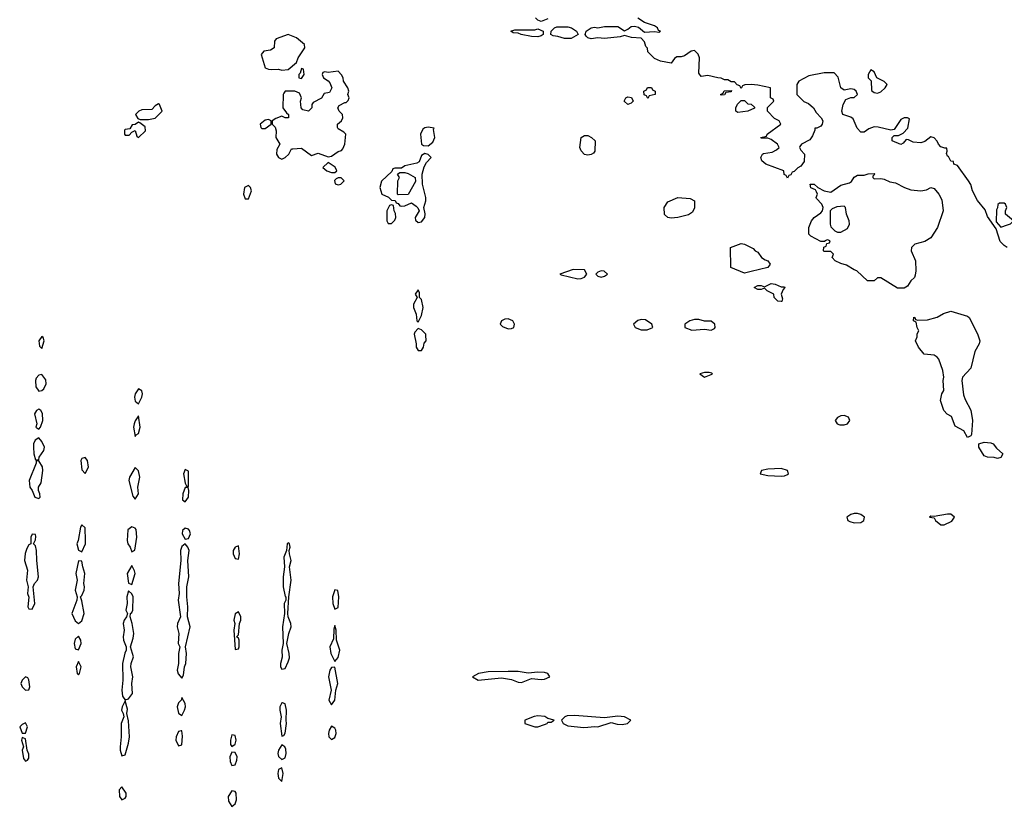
# Model space of a CAD drawing. Header units: inches. Extents: x 2380053 to 2584298, y 380219 to 546618.
# Tile 455 of 656: x 2510756 to 2516672, y 443856 to 448559. Entities that reach past the tile are written whole.
import ezdxf

# ---------------------------------------------------------------- set-up
doc = ezdxf.new("R2010")
doc.units = ezdxf.units.IN
doc.header["$MEASUREMENT"] = 0
doc.layers.add('C5414', color=7, linetype='Continuous')

msp = doc.modelspace()

# ---------------------------------------------------------------- linework, layer by layer
at = {"layer": 'C5414', "color": 2, "elevation": 42}
for points in [[(2513930, 448564), (2513890, 448548.7), (2513870, 448555.3), (2513855.3, 448570)], [(2516688.7, 447190), (2516670, 447201.2), (2516646.5, 447226.5), (2516622, 447302), (2516570, 447375.3), (2516555.9, 447415.9), (2516511.4, 447471.4), (2516480.9, 447530), (2516470, 447568), (2516457.2, 447590), (2516390, 447682), (2516368, 447690), (2516366, 447706), (2516350, 447708), (2516336.4, 447736.4), (2516330, 447738), (2516324.7, 447755.3), (2516328.4, 447768.4), (2516326, 447786), (2516314, 447786), (2516290, 447795.3), (2516275.3, 447810), (2516269, 447829), (2516250, 447848), (2516230, 447855.3), (2516193.2, 447826.8), (2516170, 447819), (2516123.1, 447823.1), (2516096.4, 447836.4), (2516082, 447838), (2516063.6, 447816.4), (2516050, 447808), (2515998, 447830), (2515998, 447850), (2516003.1, 447856.9), (2516010, 447862), (2516036.4, 447863.6), (2516063.1, 447876.9), (2516092.7, 447907.3), (2516102, 447962), (2516090, 447968), (2516070, 447968), (2516050, 447958), (2516010, 447898), (2515990, 447895.3), (2515913.6, 447913.6), (2515890, 447914), (2515856.9, 447903.1), (2515830, 447882), (2515810, 447882), (2515786.8, 447906.8), (2515762.7, 447962.7), (2515750, 447974), (2515702, 447990), (2515695.3, 448010), (2515704, 448050), (2515720.2, 448079.8), (2515749, 448091), (2515770, 448091.3), (2515788.7, 448110), (2515782, 448130), (2515770, 448139), (2515750, 448144), (2515710, 448135.3), (2515688.9, 448148.9), (2515674, 448214), (2515650, 448239), (2515590, 448239.3), (2515498, 448222), (2515438, 448190), (2515424.7, 448170), (2515424.7, 448110), (2515467.5, 448067.5), (2515495.9, 448055.9), (2515524.7, 448030), (2515541, 448001), (2515572, 447970), (2515582, 447950), (2515578, 447930), (2515570, 447918), (2515546, 447906), (2515534, 447906), (2515534, 447894), (2515519.6, 447860.4), (2515503.6, 447836.4), (2515454, 447810), (2515443.6, 447796.4), (2515442, 447790), (2515450, 447774), (2515471.6, 447751.6), (2515470, 447706), (2515450, 447678), (2515431.6, 447668.4), (2515410, 447646), (2515398, 447642), (2515390, 447626), (2515378, 447622), (2515370, 447606), (2515362, 447622), (2515348.4, 447628.4), (2515346, 447650), (2515238, 447690), (2515215.3, 447710), (2515208.7, 447730), (2515218, 447750), (2515225.2, 447754.8), (2515276.5, 447763.5), (2515303.1, 447776.9), (2515318, 447790), (2515308, 447810), (2515270, 447838), (2515250, 447846), (2515210, 447846), (2515208, 447850), (2515242, 447858), (2515246, 447870), (2515328, 447930), (2515318, 447950), (2515290, 447964), (2515249, 448010), (2515249.1, 448030.9), (2515286, 448070), (2515282, 448082), (2515266, 448090), (2515266, 448150), (2515190, 448166), (2515151.1, 448168.9), (2515112.7, 448167.3), (2515098, 448162), (2515090, 448146), (2515082, 448162), (2515067.3, 448167.3), (2515050, 448186), (2515030, 448186), (2515010, 448198), (2514990, 448198), (2514970, 448208), (2514950, 448208.7), (2514890, 448224), (2514850, 448218), (2514836.4, 448236.4), (2514841.2, 448330), (2514832, 448352), (2514810, 448374), (2514790, 448369.4), (2514750, 448342), (2514730, 448335.3), (2514703.6, 448336.4), (2514690, 448326), (2514670, 448298), (2514606, 448310), (2514570, 448326), (2514530, 448366), (2514527.3, 448387.3), (2514518, 448398), (2514510, 448426), (2514490, 448448), (2514431.9, 448451.9), (2514390, 448464), (2514363.4, 448456.6), (2514270, 448446.6), (2514230, 448449), (2514190, 448444), (2514169, 448449), (2514159, 448459), (2514154, 448470), (2514159, 448490), (2514189.5, 448510.5), (2514210, 448513.4), (2514230, 448510.6), (2514270, 448517.1), (2514350, 448518), (2514390, 448491), (2514410, 448501), (2514430, 448518.8), (2514450, 448520.7), (2514473.7, 448513.7), (2514510, 448484.7), (2514570, 448487.3), (2514596.4, 448483.6), (2514606, 448490), (2514594.6, 448494.6), (2514588, 448510), (2514570, 448522), (2514510, 448542), (2514470, 448568)]]:
    msp.add_lwpolyline(points, dxfattribs=at)
at = {"layer": 'C5414', "color": 2}
for points, elevation in [([(2512370, 448469.3), (2512296.9, 448443.1), (2512286, 448430), (2512284.7, 448390), (2512263.5, 448376.5), (2512222, 448370), (2512206, 448350), (2512231.3, 448270), (2512250, 448260.7), (2512270, 448258.8), (2512310, 448261), (2512330, 448254.8), (2512370, 448258.8), (2512419, 448301), (2512429.2, 448330), (2512468.7, 448390), (2512468, 448410), (2512419, 448450)], 46), ([(2513870, 448455.3), (2513830, 448458), (2513768.9, 448468.9), (2513750, 448478), (2513720.4, 448480.4), (2513706, 448490), (2513730, 448498), (2513850, 448498), (2513870, 448504.7), (2513902, 448490), (2513902, 448470), (2513890, 448462)], 42), ([(2514030, 448445.2), (2513990, 448458), (2513961.5, 448461.5), (2513948, 448470), (2513948.7, 448490), (2513969.3, 448510.7), (2513983.7, 448516.3), (2514050, 448515.5), (2514070.4, 448510.4), (2514102, 448490), (2514112, 448470), (2514070, 448445.2)], 42), ([(2512670, 448248.7), (2512610, 448242), (2512590, 448246), (2512578, 448242), (2512574, 448230), (2512582, 448210), (2512610, 448192), (2512619.8, 448179.8), (2512631.3, 448148.7), (2512618, 448122), (2512584.7, 448115.3), (2512570, 448088), (2512519.6, 448060.4), (2512512, 448050), (2512510.9, 448029.1), (2512490.7, 448009.3), (2512458, 448018), (2512448, 448030), (2512444, 448070), (2512448.7, 448090), (2512437.2, 448117.2), (2512410, 448129), (2512351.6, 448128.4), (2512342, 448118), (2512338, 448110), (2512336, 448030), (2512358.8, 447998.8), (2512371.3, 447990), (2512371.3, 447970), (2512350, 447969.4), (2512330, 447979), (2512294.4, 447965.6), (2512272, 447950), (2512272, 447930), (2512290, 447912), (2512296, 447890), (2512294.8, 447850), (2512318, 447810), (2512301.6, 447778.4), (2512299.1, 447750), (2512310.5, 447730.5), (2512330, 447720.7), (2512350, 447730.5), (2512372.7, 447750), (2512390, 447782), (2512396.4, 447783.6), (2512450, 447786), (2512510, 447742), (2512550, 447756), (2512610, 447734.8), (2512630, 447738.8), (2512670, 447766), (2512690, 447772), (2512698, 447782), (2512709, 447810), (2512715.3, 447870), (2512703.1, 447883.1), (2512670, 447902), (2512665.2, 447910), (2512665.2, 447930), (2512689.3, 447950.7), (2512697.2, 447970), (2512695.3, 447990), (2512675.3, 448010), (2512668, 448030), (2512676.4, 448043.6), (2512710, 448062), (2512718, 448062), (2512730, 448074), (2512735.3, 448090), (2512728, 448110), (2512734, 448130), (2512728, 448150), (2512702, 448190), (2512699, 448210), (2512690, 448228)], 46), ([(2512450, 448266), (2512442, 448238), (2512434, 448230), (2512434, 448210), (2512450, 448204.7), (2512466, 448230), (2512462, 448262)], 46), ([(2515870, 448258), (2515854, 448230), (2515854, 448210), (2515872, 448192), (2515872.7, 448132.7), (2515890, 448122), (2515910, 448118), (2515930, 448126), (2515955.3, 448150), (2515968, 448170), (2515950, 448188), (2515906, 448210), (2515890, 448246)], 42), ([(2514530, 448086), (2514522, 448102), (2514507.3, 448107.3), (2514506, 448130), (2514522, 448138), (2514528.4, 448151.6), (2514551.6, 448151.6), (2514558, 448138), (2514574, 448130), (2514574, 448110), (2514538, 448102)], 42), ([(2514970, 448106), (2514966, 448110), (2514982, 448118), (2514988.4, 448131.6), (2515032.7, 448132.7), (2515030, 448126), (2514998, 448122), (2514990, 448108)], 42), ([(2511590, 448053.2), (2511570, 448042), (2511550, 448019.3), (2511490, 448018), (2511471.3, 448010), (2511451.3, 447990), (2511465.4, 447965.4), (2511479.6, 447959.6), (2511530, 447959.1), (2511570, 447967.3), (2511612.7, 448010), (2511595.3, 448050)], 46), ([(2514410, 448049), (2514388.7, 448070), (2514398, 448090), (2514410, 448096), (2514431, 448091), (2514442, 448070), (2514430, 448058)], 42), ([(2515070, 448002), (2515058, 448010), (2515058, 448030), (2515068.7, 448051.3), (2515090, 448074), (2515110, 448074), (2515130, 448054), (2515151.6, 448051.6), (2515170, 448034), (2515170, 448028), (2515130, 448009)], 42), ([(2511470, 447942), (2511450, 447928), (2511432.7, 447927.3), (2511416.9, 447903.1), (2511390, 447899), (2511385.8, 447894.2), (2511386, 447870), (2511390, 447864.7), (2511414.6, 447865.4), (2511430, 447882), (2511450, 447892), (2511459.6, 447859.6), (2511470, 447851.3), (2511512.3, 447890), (2511510, 447915.3), (2511478, 447938)], 46), ([(2512250, 447958), (2512230, 447955.3), (2512201, 447930), (2512204.7, 447910), (2512210, 447904.7), (2512230, 447904.7), (2512266, 447930), (2512266, 447950)], 46), ([(2513210, 447913.2), (2513190, 447909), (2513178.8, 447901.2), (2513164, 447870), (2513171, 447811), (2513182.8, 447802.8), (2513210, 447801), (2513237.2, 447822.8), (2513249.4, 447850), (2513242, 447898), (2513246, 447906)], 46), ([(2514170, 447744), (2514150, 447748.7), (2514128.7, 447770), (2514122, 447790), (2514128.7, 447850), (2514150, 447862), (2514170, 447862), (2514191.6, 447851.6), (2514214, 447830), (2514211.6, 447768.4), (2514203.6, 447756.4), (2514190, 447748)], 42), ([(2513190, 447755.3), (2513170, 447742), (2513155.5, 447704.5), (2513142.8, 447697.2), (2513070, 447681.2), (2513050, 447666), (2513010, 447666), (2512998, 447662), (2512992.7, 447647.3), (2512930.7, 447589.3), (2512920.7, 447550), (2512931.3, 447511.3), (2512971.6, 447491.6), (2512990, 447474), (2513012.7, 447472.7), (2513018, 447458), (2513030, 447454), (2513040.5, 447440.5), (2513050, 447437.3), (2513070, 447440.7), (2513110, 447459.1), (2513138.3, 447438.3), (2513148.5, 447428.5), (2513155.5, 447410), (2513132.7, 447370), (2513133.4, 447353.4), (2513150, 447340.5), (2513170, 447344.9), (2513189.5, 447370), (2513191.7, 447391.7), (2513183.7, 447430), (2513196, 447470), (2513196, 447490), (2513175.1, 447570), (2513173.2, 447630), (2513185.2, 447674.8), (2513200.2, 447699.8), (2513228, 447730), (2513210, 447748)], 46), ([(2512610, 447701.2), (2512578, 447670), (2512602, 447650), (2512630, 447640.7), (2512650, 447641), (2512662, 447650), (2512652, 447672)], 46), ([(2513030, 447506), (2513026, 447510), (2513028.7, 447590), (2513038, 447610), (2513026, 447630), (2513040.4, 447639.6), (2513070, 447641), (2513090, 447634.8), (2513132, 447610), (2513134.4, 447585.6), (2513090, 447509)], 46), ([(2515890, 447602), (2515930, 447604.7), (2515950, 447601), (2515984.5, 447584.5), (2516018, 447578), (2516071.1, 447551.1), (2516110, 447537.3), (2516170, 447530.5), (2516203.7, 447536.3), (2516230, 447550.8), (2516250, 447544.7), (2516278.8, 447510), (2516296.8, 447476.8), (2516304.7, 447410), (2516271, 447310), (2516230, 447248.7), (2516194.4, 447225.6), (2516134, 447210), (2516114, 447190), (2516112, 447170), (2516138, 447110), (2516141, 447050), (2516136.9, 447023.1), (2516132, 447010), (2516110.9, 446989.1), (2516090, 446958), (2516070, 446945.2), (2516030, 446945.2), (2515930, 447008), (2515910, 447008), (2515890, 446988.7), (2515850, 446988.7), (2515786, 447050), (2515770, 447055.3), (2515724.1, 447084.1), (2515690, 447092.7), (2515655.3, 447110), (2515638, 447130), (2515646, 447150), (2515630, 447166), (2515590, 447166), (2515586, 447170), (2515587.3, 447192.7), (2515602, 447198), (2515606, 447214), (2515622, 447218), (2515626, 447230), (2515610, 447235.3), (2515594, 447230), (2515594, 447226), (2515570, 447226), (2515510, 447258), (2515498, 447270), (2515498, 447310), (2515514, 447350), (2515529.2, 447370.8), (2515570, 447398), (2515579, 447410), (2515584, 447430), (2515575.3, 447450), (2515544, 447484), (2515542, 447490), (2515549, 447510), (2515544, 447524), (2515536.4, 447536.4), (2515508.9, 447548.9), (2515506, 447570), (2515530, 447571.3), (2515551.1, 447551.1), (2515590, 447531), (2515630, 447522), (2515690, 447564), (2515741.2, 447578.8), (2515752.7, 447587.3), (2515770, 447612), (2515790, 447624.7), (2515830, 447624.7), (2515852.7, 447632.7), (2515890, 447634), (2515894, 447630), (2515882, 447618), (2515882, 447610)], 42), ([(2512670, 447608.7), (2512656.9, 447603.1), (2512647.5, 447592.5), (2512651.6, 447571.6), (2512670, 447566.8), (2512686, 447570), (2512706, 447590), (2512688, 447608)], 46), ([(2512130, 447562), (2512106, 447550), (2512101, 447510), (2512110, 447482), (2512130, 447482), (2512148.7, 447530), (2512142, 447550)], 46), ([(2514670, 447365.2), (2514650, 447369.2), (2514630, 447388), (2514629, 447430), (2514650, 447464.7), (2514710, 447491), (2514784.7, 447484.7), (2514811.1, 447471.1), (2514811.1, 447428.9), (2514798, 447402), (2514774.2, 447385.8), (2514710, 447369.3)], 42), ([(2512990, 447446), (2512978, 447442), (2512962, 447410), (2512962, 447350), (2512970, 447334), (2512990, 447334), (2513010, 447354), (2513015.3, 447370), (2513014.6, 447394.6), (2513006, 447410), (2513002, 447442)], 46), ([(2515710, 447438), (2515665.4, 447434.6), (2515636.9, 447423.1), (2515624.7, 447410), (2515624.7, 447330), (2515630, 447314), (2515654, 447290), (2515670, 447282), (2515690, 447282), (2515730, 447304.7), (2515741.2, 447330), (2515739, 447350), (2515724, 447390), (2515718, 447430)], 42), ([(2516643.6, 447456.4), (2516632.7, 447447.3), (2516631.6, 447428.4), (2516624.7, 447415.3), (2516623.5, 447343.5), (2516650, 447311.3), (2516690, 447326), (2516708.4, 447331.6), (2516726, 447350), (2516678, 447390), (2516678, 447410), (2516686, 447430), (2516678, 447450), (2516670, 447455.3)], 42), ([(2515110, 447035.3), (2515028, 447070), (2515026, 447190), (2515090, 447214), (2515110.8, 447210.8), (2515163.6, 447183.6), (2515174, 447170), (2515190, 447162), (2515212, 447130), (2515234.8, 447114.8), (2515251.3, 447110), (2515264.7, 447090), (2515250, 447069.2), (2515150, 447046.6)], 42), ([(2514082, 447058), (2514002, 447030), (2514010, 447024.7), (2514110, 447002), (2514130, 447004), (2514150, 447011.3), (2514164, 447030), (2514150, 447055.3)], 46), ([(2514250, 447048.7), (2514230, 447042), (2514218, 447030), (2514230, 447018), (2514250, 447011.3), (2514270, 447018), (2514288, 447030), (2514268.4, 447048.4)], 46), ([(2513150, 446935.3), (2513132, 446910), (2513144.7, 446890), (2513122, 446850), (2513123, 446830), (2513138.8, 446790), (2513142, 446750), (2513150, 446742), (2513170, 446782), (2513179.5, 446830), (2513170, 446878), (2513158, 446890), (2513158, 446918)], 46), ([(2515330, 446954), (2515350, 446954), (2515352, 446950), (2515342, 446938), (2515331.3, 446910), (2515338, 446882), (2515334, 446866), (2515330, 446866), (2515310, 446868), (2515288, 446890), (2515286, 446910), (2515246, 446930), (2515230, 446946), (2515210, 446938), (2515190, 446938), (2515168.7, 446950), (2515190, 446962), (2515210, 446962), (2515230, 446954), (2515270, 446974), (2515294, 446970)], 42), ([(2516450, 446048.7), (2516428.4, 446088.4), (2516376.4, 446116.4), (2516354, 446174), (2516329.1, 446189.1), (2516308.7, 446210), (2516288, 446270), (2516295.3, 446310), (2516308.9, 446331.1), (2516305.2, 446390), (2516309, 446410), (2516302, 446450), (2516279, 446519), (2516268, 446530), (2516250, 446542), (2516190, 446549.3), (2516155.3, 446590), (2516138, 446630), (2516147.3, 446652.7), (2516148.4, 446671.6), (2516158, 446690), (2516148.4, 446708.4), (2516142, 446742), (2516126, 446750), (2516128.4, 446771.6), (2516134, 446770), (2516138, 446758), (2516152.7, 446752.7), (2516210, 446756), (2516269.1, 446770.9), (2516306.3, 446793.7), (2516350, 446806.8), (2516450, 446777.3), (2516461, 446770), (2516510, 446672), (2516524, 446630), (2516520.7, 446610), (2516495.2, 446564.8), (2516470, 446464), (2516421, 446410), (2516417.3, 446390), (2516425.5, 446305.5), (2516435.5, 446275.5), (2516470, 446212), (2516481, 446150), (2516474.8, 446065.2), (2516470, 446058)], 42), ([(2513690, 446760.5), (2513670, 446758.7), (2513650.8, 446750), (2513642, 446730), (2513655.9, 446715.9), (2513690, 446701.3), (2513710, 446703.8), (2513724, 446710), (2513729.4, 446730), (2513718, 446750)], 46), ([(2514490, 446757.2), (2514469, 446751), (2514442.8, 446730), (2514453.4, 446710), (2514490, 446695.3), (2514525.6, 446694.4), (2514550, 446704.9), (2514559, 446710), (2514554, 446730), (2514514.9, 446754.9)], 46), ([(2514810, 446756.9), (2514782.8, 446750), (2514751.3, 446730), (2514751.3, 446710), (2514793.7, 446693.7), (2514870, 446699.3), (2514910, 446693), (2514930, 446702.8), (2514934, 446710), (2514931.8, 446730), (2514910, 446747), (2514870, 446746.6), (2514836.2, 446756.2)], 46), ([(2513150, 446704), (2513130, 446682), (2513125.5, 446670), (2513138.8, 446610), (2513138.8, 446590), (2513150, 446571.3), (2513170, 446571.3), (2513181.2, 446590), (2513185.6, 446614.4), (2513198, 446630), (2513196.4, 446663.6), (2513195.3, 446670), (2513170, 446695.3)], 46), ([(2510890, 446654.5), (2510870.8, 446630), (2510876, 446596), (2510890, 446582), (2510903.7, 446630), (2510897.2, 446650)], 46), ([(2510890, 446426), (2510870, 446422.7), (2510855.3, 446404.7), (2510850.4, 446390), (2510852.1, 446352.1), (2510870, 446326), (2510890, 446330.5), (2510900.1, 446339.9), (2510915.1, 446370), (2510913.9, 446393.9)], 46), ([(2514870, 446439.3), (2514842, 446430), (2514870, 446411.3), (2514910, 446426), (2514918, 446430), (2514914.6, 446434.6), (2514899, 446439)], 46), ([(2511470, 446341.2), (2511448.9, 446311.1), (2511446, 446290), (2511450, 446266), (2511470, 446251), (2511489.4, 446290), (2511493.3, 446310), (2511489.3, 446329.3)], 46), ([(2510870, 446219.3), (2510856, 446210), (2510845.5, 446190), (2510858, 446130), (2510852, 446110), (2510870, 446098), (2510882, 446110), (2510894.5, 446150), (2510893.3, 446193.3), (2510884, 446210)], 46), ([(2511470, 446178), (2511450, 446148.7), (2511443, 446130), (2511440.5, 446110), (2511450, 446054), (2511456.4, 446063.6), (2511470, 446071.3), (2511480.7, 446110)], 46), ([(2515710, 446179.6), (2515690, 446177.6), (2515670, 446169.2), (2515656.3, 446150), (2515666.8, 446130), (2515684.4, 446124.4), (2515710, 446123.7), (2515730, 446130.7), (2515744.5, 446150), (2515736, 446170)], 46), ([(2510870, 446045.2), (2510848.1, 446031.9), (2510839.1, 446010), (2510838, 445990), (2510840.7, 445950), (2510850, 445914), (2510870, 445914), (2510873.2, 445930), (2510900.9, 445970), (2510904.5, 445990), (2510890, 446024)], 46), ([(2516630, 445922), (2516610, 445928.7), (2516570, 445929), (2516550, 445938), (2516519, 445990), (2516518, 446010), (2516550, 446020.7), (2516590, 446016.3), (2516604.7, 446010), (2516624, 445984), (2516662, 445950), (2516650, 445928.7)], 42), ([(2511150, 445928.7), (2511130, 445922), (2511124, 445910), (2511130, 445854), (2511150, 445832), (2511168.7, 445870), (2511164, 445910)], 46), ([(2510870, 445908), (2510854, 445906), (2510854, 445894), (2510812.4, 445790), (2510817.3, 445750), (2510831.3, 445730), (2510846, 445690), (2510870, 445681), (2510879, 445690), (2510877.2, 445710), (2510868.7, 445730), (2510869, 445749), (2510884.7, 445775.3), (2510894.5, 445850), (2510892.5, 445872.5)], 46), ([(2511450, 445868), (2511414.8, 445810), (2511410.8, 445790), (2511435.3, 445695.3), (2511450, 445678), (2511469, 445710), (2511466, 445750), (2511477, 445810), (2511470, 445848)], 46), ([(2515330, 445861.6), (2515250, 445856.9), (2515212, 445850), (2515204.7, 445830), (2515250, 445820.4), (2515330, 445815.8), (2515350, 445817.1), (2515370, 445825.5), (2515376, 445830), (2515369, 445850)], 46), ([(2511750, 445855.3), (2511740.7, 445830), (2511750, 445774), (2511758, 445758), (2511770, 445754), (2511770, 445846)], 46), ([(2511750, 445748), (2511736.3, 445710), (2511734.4, 445674.4), (2511750, 445660.7), (2511769.3, 445690), (2511772, 445730), (2511767.3, 445747.3)], 46), ([(2515790, 445591.1), (2515769, 445591), (2515750, 445586), (2515725.5, 445570), (2515730.8, 445550), (2515744.2, 445544.2), (2515770, 445534.6), (2515810, 445537), (2515827.3, 445550), (2515832, 445570), (2515810, 445584.7)], 46), ([(2516330, 445587.3), (2516250, 445573.2), (2516230, 445575.3), (2516222, 445570), (2516250, 445564.7), (2516258.8, 445550), (2516290, 445522.8), (2516310, 445523), (2516355.4, 445544.6), (2516373.2, 445570), (2516350, 445586.6)], 46), ([(2511130, 445524), (2511122, 445510), (2511106.4, 445430), (2511098.4, 445410), (2511110, 445372), (2511130, 445361), (2511151.3, 445408.7), (2511151.6, 445430), (2511150, 445506)], 46), ([(2511430, 445511.6), (2511406.7, 445493.3), (2511402.4, 445430), (2511406, 445410), (2511420.7, 445390), (2511430, 445362), (2511448, 445372), (2511460.5, 445450), (2511455, 445495), (2511450, 445503.7)], 46), ([(2510830, 445468), (2510822.8, 445450), (2510822, 445410), (2510810, 445404), (2510798.7, 445381.3), (2510788.7, 445351.3), (2510784.4, 445310), (2510803, 445250), (2510797.3, 445190), (2510806, 445150), (2510802.8, 445110), (2510811.1, 445088.9), (2510805.5, 445030), (2510810, 445018), (2510830, 445016), (2510846, 445050), (2510837.2, 445150), (2510845.2, 445170), (2510862.7, 445190), (2510869.5, 445210), (2510858.4, 445310), (2510856.9, 445370), (2510850, 445398), (2510838, 445410), (2510850, 445434), (2510852.3, 445452.3), (2510850, 445466)], 46), ([(2511750, 445502.9), (2511733.4, 445490), (2511732.7, 445470), (2511750, 445437.3), (2511770, 445442), (2511781.3, 445470), (2511776.9, 445490), (2511770, 445497.6)], 46), ([(2511750, 445409.2), (2511730, 445393.2), (2511721.3, 445370), (2511723.8, 445310), (2511710.6, 445170.6), (2511714, 445110), (2511708.4, 445070), (2511723, 444970), (2511704.9, 444930), (2511703.1, 444910), (2511712.4, 444870), (2511708, 444810), (2511718.8, 444790), (2511710.7, 444750), (2511710.8, 444689.2), (2511703, 444650), (2511708.5, 444628.5), (2511730, 444602), (2511740.2, 444619.8), (2511745.2, 444670), (2511753.6, 444690), (2511757.6, 444750), (2511752, 444790), (2511779.7, 444910), (2511763.7, 444970), (2511765.6, 445030), (2511759.5, 445090), (2511759.5, 445150), (2511773, 445210), (2511766.6, 445310), (2511773.3, 445370), (2511766, 445390)], 46), ([(2512070, 445398), (2512050, 445389), (2512039.1, 445370), (2512038, 445350), (2512050, 445321), (2512070, 445318), (2512077, 445350)], 46), ([(2512370, 445414.5), (2512362.8, 445410), (2512358, 445370), (2512343.1, 445330), (2512346, 445270), (2512338.4, 445210), (2512338.4, 445150), (2512350, 445092), (2512354, 445090), (2512354, 445070), (2512344.9, 445050), (2512347.3, 444990), (2512334.4, 444910), (2512338.8, 444810), (2512330.6, 444769.4), (2512332.4, 444727.6), (2512322, 444690), (2512322, 444670), (2512330, 444656), (2512350, 444661), (2512370, 444701), (2512376.1, 444723.9), (2512375.1, 444750), (2512361.2, 444810), (2512373.6, 444870), (2512387.6, 444910), (2512385.6, 444930), (2512368, 444970), (2512366, 444990), (2512372.3, 445090), (2512387.3, 445190), (2512378, 445270), (2512387.3, 445310), (2512377, 445350), (2512376, 445370), (2512381.2, 445390), (2512377.2, 445410)], 46), ([(2511110, 445308), (2511093, 445230), (2511100.5, 445190), (2511088.4, 445130), (2511101, 445090), (2511098.8, 445070), (2511068.5, 444990), (2511090, 444946.8), (2511110, 444930.7), (2511130, 444946), (2511142.4, 444990), (2511130, 445066), (2511122, 445090), (2511130, 445098), (2511143.6, 445130), (2511145.6, 445150), (2511140.7, 445170), (2511147.6, 445230), (2511134.5, 445270), (2511130, 445306)], 46), ([(2511430, 445278), (2511402.4, 445230), (2511410, 445172), (2511430, 445164.7), (2511449.4, 445230), (2511446.3, 445246.3)], 46), ([(2511410, 445126), (2511400.4, 445090), (2511402, 445050), (2511394, 445010), (2511402.8, 444990), (2511398, 444970), (2511383, 444950), (2511378.4, 444930), (2511383.8, 444890), (2511378.4, 444850), (2511380.4, 444830), (2511396, 444790), (2511394.8, 444770), (2511387.2, 444752.8), (2511374.4, 444690), (2511376.4, 444590), (2511370.3, 444530), (2511374.6, 444494.6), (2511381.1, 444481.1), (2511390, 444471), (2511410, 444477.3), (2511433.3, 444510), (2511429.6, 444570), (2511436.3, 444610), (2511424.2, 444670), (2511426, 444690), (2511439.6, 444730), (2511421.2, 444790), (2511438.6, 444841.4), (2511441.3, 444870), (2511431.2, 444931.2), (2511419, 444970), (2511422, 444990), (2511430, 444996), (2511436.2, 445010), (2511438.4, 445090), (2511430, 445109)], 46), ([(2512650, 445133.2), (2512635.5, 445090), (2512638, 445050), (2512650, 445016), (2512670, 445026), (2512673.3, 445090), (2512668, 445128)], 46), ([(2512070, 445000.9), (2512050, 444988), (2512043, 444950), (2512047.7, 444930), (2512042, 444890), (2512050, 444774), (2512070, 444778), (2512075.1, 444790), (2512075.1, 444830), (2512070, 444842), (2512058, 444850), (2512070, 444862), (2512077, 444930), (2512085.1, 444950), (2512085.1, 444970)], 46), ([(2512650, 444918), (2512644, 444896), (2512642, 444838), (2512619.3, 444790), (2512624.9, 444750), (2512650, 444702), (2512670, 444726.8), (2512679.7, 444770), (2512659.3, 444830), (2512657.2, 444890)], 46), ([(2511110, 444854), (2511090, 444837.2), (2511083, 444810), (2511090, 444778), (2511110, 444771.3), (2511124.5, 444810), (2511122.7, 444830)], 46), ([(2511110, 444702), (2511094.8, 444670), (2511101, 444630), (2511110, 444622.8), (2511116, 444630), (2511125.2, 444670)], 46), ([(2512648.4, 444668.4), (2512630, 444665.2), (2512619.1, 444650), (2512610.4, 444610), (2512628.2, 444530), (2512614, 444470), (2512630, 444441), (2512649.2, 444470), (2512654.5, 444530), (2512667.8, 444570)], 46), ([(2513690, 444642.9), (2513570, 444640.7), (2513512, 444630), (2513476, 444610), (2513510, 444590.8), (2513650, 444603), (2513710, 444594.9), (2513750, 444577.1), (2513770, 444576.4), (2513790, 444583.8), (2513830, 444599.1), (2513890, 444593), (2513910, 444595.5), (2513941.2, 444610), (2513928.7, 444630), (2513910, 444636.2), (2513870, 444638.4), (2513810, 444631.5), (2513750, 444641.3)], 46), ([(2510790, 444609.2), (2510770, 444589), (2510762.4, 444570), (2510770.7, 444550), (2510790, 444530.7), (2510810, 444531.3), (2510816.2, 444550), (2510811.9, 444591.9), (2510804.7, 444604.7)], 46), ([(2511390, 444466), (2511371, 444430), (2511367.7, 444410), (2511378, 444390), (2511381, 444370), (2511366.4, 444330), (2511366.4, 444250), (2511359.5, 444190), (2511359.5, 444170), (2511370, 444136), (2511390, 444141), (2511410, 444212), (2511415.6, 444250), (2511410, 444346), (2511399, 444390), (2511404.7, 444415.3)], 46), ([(2511730, 444486), (2511726.8, 444470), (2511710, 444453.2), (2511701.6, 444430), (2511710, 444391.3), (2511730, 444378), (2511746.6, 444410), (2511751.6, 444430), (2511749.3, 444450)], 46), ([(2512334, 444454), (2512330, 444454), (2512319.1, 444430), (2512318, 444410), (2512326.4, 444370), (2512320.4, 444330), (2512330, 444254), (2512342, 444258), (2512350, 444272), (2512359.6, 444330), (2512356.2, 444350), (2512358.4, 444410), (2512350, 444448)], 46), ([(2510790, 444333.2), (2510770, 444324), (2510756, 444310), (2510770, 444272), (2510790, 444271.3), (2510802, 444310)], 46), ([(2513870, 444376.3), (2513847.6, 444372.4), (2513791.3, 444350), (2513791, 444330), (2513850, 444310.3), (2513870, 444310.3), (2513910, 444323.1), (2513925.2, 444330), (2513930, 444338), (2513950, 444338), (2513968, 444350), (2513930, 444359), (2513911.5, 444371.5)], 46), ([(2514090, 444378), (2514044.8, 444375.2), (2514030.4, 444369.6), (2514010.7, 444350), (2514020.7, 444330), (2514050, 444314.9), (2514145.5, 444305.5), (2514170, 444307), (2514210, 444312.4), (2514230, 444310.4), (2514310, 444334.8), (2514344.9, 444324.9), (2514376.1, 444323.9), (2514408, 444330), (2514428.7, 444350), (2514390, 444369.3), (2514350, 444374), (2514270, 444363.7)], 46), ([(2511730, 444286), (2511726, 444286), (2511710, 444282), (2511696.3, 444250), (2511694, 444230), (2511710, 444196), (2511730, 444202), (2511733.3, 444253.3)], 46), ([(2512030, 444262), (2512022, 444230), (2512023, 444203), (2512030, 444191.3), (2512050, 444204.7), (2512056.2, 444230), (2512050, 444258)], 46), ([(2512630, 444314), (2512615.5, 444290), (2512610.5, 444270), (2512613.4, 444250), (2512630, 444233.4), (2512650, 444245.5), (2512657.4, 444270), (2512655.1, 444290), (2512650, 444301.2)], 46), ([(2510770, 444246), (2510766.8, 444230), (2510778, 444190), (2510771.3, 444168.7), (2510779.8, 444119.8), (2510790, 444102.8), (2510802, 444110), (2510810, 444122), (2510810, 444146), (2510801.2, 444170), (2510790, 444238)], 46), ([(2512030, 444158), (2512018, 444130), (2512020.4, 444100.4), (2512030, 444078), (2512050, 444082), (2512060.7, 444110), (2512062, 444130), (2512050, 444155.3)], 46), ([(2512330, 444202), (2512310.5, 444170), (2512306.7, 444150), (2512310, 444132), (2512330, 444113.4), (2512350, 444124), (2512356.9, 444150), (2512354.9, 444174.9), (2512349.4, 444189.4)], 46), ([(2512330, 444064), (2512310, 444054), (2512306, 444030), (2512310, 444002), (2512330, 443982), (2512339.5, 444030)], 46), ([(2511370, 443949.2), (2511354, 443930), (2511356.3, 443890), (2511370, 443870.8), (2511390, 443880.7), (2511395.1, 443890), (2511394.7, 443910)], 46), ([(2512030, 443925.2), (2512008.8, 443891.2), (2512010, 443862), (2512030, 443831.3), (2512050, 443846), (2512057.6, 443870), (2512056.2, 443910), (2512050, 443921.2)], 46)]:
    msp.add_lwpolyline(points, close=True, dxfattribs=dict(at, elevation=elevation))

doc.saveas('drawing.dxf')
